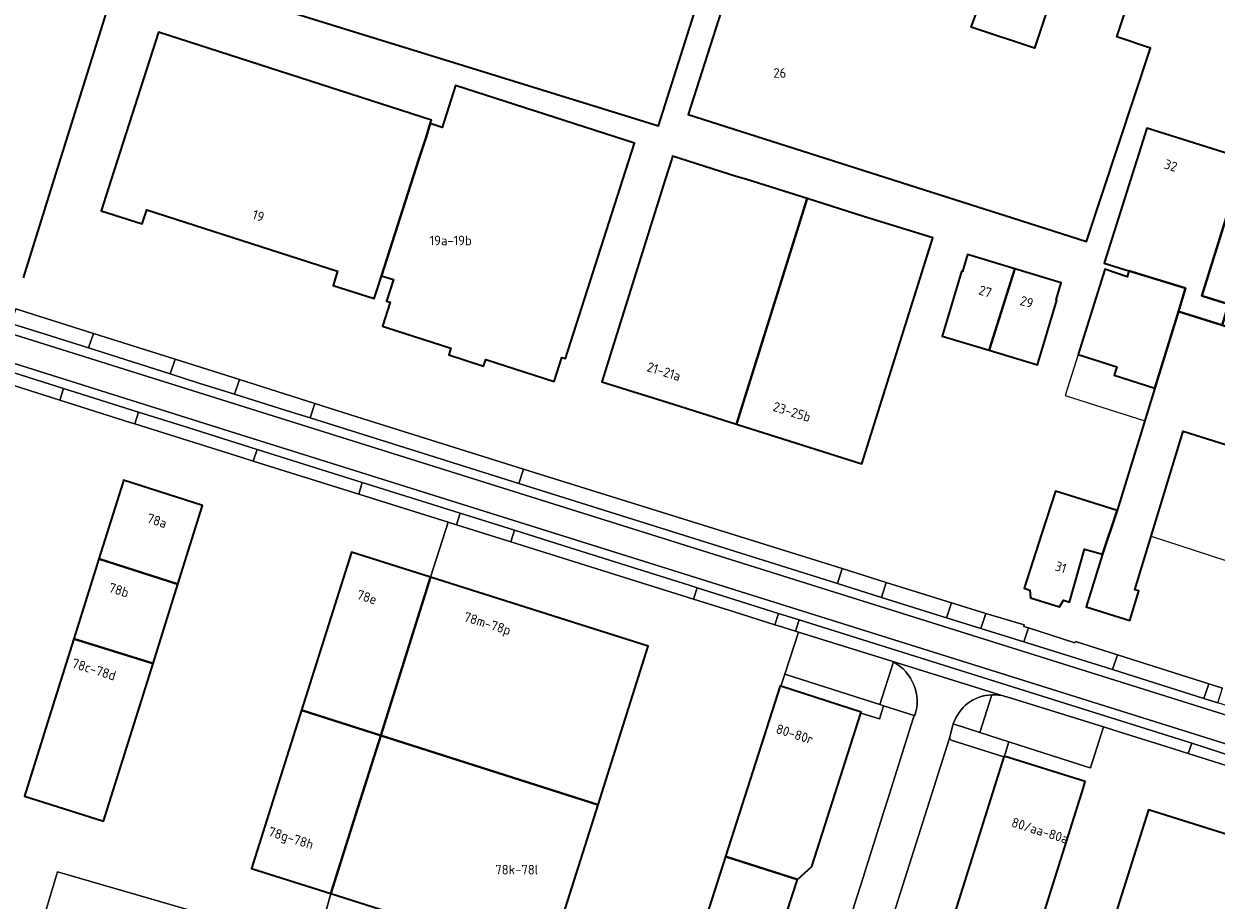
# Model space of a CAD drawing. Header units: metres. Extents: x 149984 to 156489, y 469398 to 478068.
# Tile 761 of 854: x 154632 to 154799, y 473399 to 473522. Entities that reach past the tile are written whole.
import ezdxf
from ezdxf.enums import TextEntityAlignment as Align

# ---------------------------------------------------------------- set-up
doc = ezdxf.new("R2010")
doc.units = ezdxf.units.M
doc.header["$LTSCALE"] = 0.75
for name, color, linetype, lineweight in [('B-WE-OG-BEBOUWING-GV', 6, 'Continuous', 35), ('B-WE-OG-BEBOUWING-T18', 1, 'Continuous', 18), ('B-WE-OG-BEBOUWING_LUIFEL-GV', 6, 'Continuous', 18), ('B-WE-OG-TERREIN_BEGROEID-GV', 252, 'Continuous', 18), ('B-WE-OG-TERREIN_ERF-GV', 252, 'Continuous', 18), ('B-WE-VH-GESLOTENVERHARDING_ASFALT-GV', 252, 'Continuous', 18), ('B-WE-VH-OPENVERHARDING_BETONSTRAATSTEEN-GV', 252, 'Continuous', 18), ('B-WE-VH-OPENVERHARDING_TEGEL-GV', 252, 'Continuous', 18)]:
    doc.layers.add(name, color=color, linetype=linetype, lineweight=lineweight)
doc.styles.add('NLCS-ISO-M750-T18', font='NLCS-ISO.ttf', dxfattribs={"height": 1.35})

msp = doc.modelspace()

# ---------------------------------------------------------------- linework, layer by layer
at = {"layer": 'B-WE-OG-BEBOUWING-GV', "flags": 128}
for points in [[(154662.827, 473525.572), (154696.674, 473515.071), (154720.93, 473507.546), (154729.093, 473533.282), (154722.818, 473535.229), (154726.447, 473546.668), (154722.941, 473547.755), (154721.617, 473543.58), (154707.195, 473548.055), (154702.267, 473549.584), (154705.359, 473559.333), (154685.811, 473565.372), (154684.987, 473562.781), (154674.094, 473566.154), (154674.05, 473566.168), (154661.756, 473569.975), (154658.404, 473559.288), (154670.698, 473555.481), (154668.694, 473549.088), (154656.399, 473552.895), (154649.161, 473529.812)], [(154681.577, 473485.27), (154681.965, 473486.48), (154687.234, 473502.897), (154688.226, 473505.99), (154688.834, 473507.884), (154688.99, 473508.37), (154650.579, 473520.736), (154643.944, 473500), (154642.545, 473495.629), (154648.303, 473493.775), (154648.947, 473495.774), (154675.79, 473487.133), (154675.147, 473485.134), (154680.935, 473483.271)], [(154681.965, 473486.48), (154683.631, 473485.945), (154682.665, 473482.936), (154683.189, 473482.768), (154682.104, 473479.388), (154682.685, 473479.202), (154691.721, 473476.301), (154691.419, 473475.359), (154696.322, 473473.785), (154696.625, 473474.728), (154706.242, 473471.641), (154707.327, 473475.021), (154707.85, 473474.853), (154715.921, 473500), (154717.568, 473505.132), (154692.383, 473513.215), (154690.501, 473507.35), (154688.834, 473507.884), (154688.226, 473505.99), (154687.234, 473502.897)], [(154801.131, 473482.473), (154797.371, 473483.649), (154803.39, 473502.9), (154803.057, 473503.005), (154789.612, 473507.255), (154783.646, 473488.26), (154787.082, 473487.182), (154795.086, 473484.729), (154794.088, 473481.481), (154800.223, 473479.542)], [(154741.858, 473497.329), (154733.349, 473500), (154731.861, 473500.467), (154722.9, 473503.28), (154722.786, 473502.916), (154721.87, 473500), (154719.153, 473491.355), (154712.945, 473471.598), (154723.026, 473468.422), (154731.897, 473465.627)], [(154814.641, 473499.343), (154803.39, 473502.9), (154797.371, 473483.649), (154801.131, 473482.473), (154800.223, 473479.542), (154807.719, 473477.173)], [(154731.897, 473465.627), (154732.039, 473465.582), (154749.541, 473460.067), (154759.545, 473491.819), (154749.63, 473494.89), (154741.858, 473497.329)], [(154767.437, 473476.028), (154771.052, 473487.469), (154764.407, 473489.47), (154763.685, 473487.068), (154763.57, 473487.102), (154760.835, 473478.015)], [(154771.052, 473487.469), (154767.437, 473476.028), (154774.25, 473473.977), (154776.985, 473483.064), (154776.871, 473483.099), (154777.594, 473485.5)], [(154783.716, 473487.347), (154779.946, 473475.428), (154785.428, 473473.696), (154785.052, 473472.505), (154790.772, 473470.695), (154794.088, 473481.481), (154795.086, 473484.729), (154787.082, 473487.182), (154786.848, 473486.334), (154783.731, 473487.394)], [(154790.772, 473470.695), (154785.464, 473453.494), (154783.377, 473447.328), (154781.104, 473439.928), (154787.25, 473438.04), (154788.514, 473442.182), (154787.931, 473442.36), (154794.742, 473464.652), (154810.818, 473459.571), (154815.658, 473474.591), (154807.719, 473477.173), (154800.223, 473479.542), (154794.088, 473481.481)], [(154642.217, 473446.702), (154653.326, 473443.119), (154656.8, 473454.2), (154645.69, 473457.76), (154645.618, 473457.531)], [(154783.377, 473447.328), (154785.464, 473453.494), (154780.37, 473455.094), (154776.782, 473456.221), (154774.828, 473450.169), (154772.37, 473442.556), (154773.192, 473442.305), (154773.242, 473441.202), (154777.326, 473439.954), (154777.918, 473440.861), (154778.74, 473440.61), (154780.844, 473448.036)], [(154653.326, 473443.119), (154642.217, 473446.702), (154638.686, 473435.458), (154649.829, 473431.965)], [(154688.87, 473444.12), (154677.73, 473447.65), (154670.722, 473425.438), (154681.858, 473421.875)], [(154681.858, 473421.875), (154712.434, 473412.092), (154719.492, 473434.417), (154688.87, 473444.12)], [(154638.686, 473435.458), (154635.228, 473424.449), (154631.73, 473413.31), (154642.88, 473409.8), (154646.377, 473420.954), (154649.829, 473431.965)], [(154749.415, 473425.012), (154749.462, 473425.159), (154738.159, 473428.789), (154738.062, 473428.82), (154730.352, 473404.846), (154740.482, 473401.617), (154742.497, 473403.432)], [(154667.211, 473414.309), (154663.7, 473403.18), (154674.851, 473399.643), (154678.365, 473410.792), (154681.858, 473421.875), (154670.722, 473425.438)], [(154712.434, 473412.092), (154681.858, 473421.875), (154678.365, 473410.792), (154674.851, 473399.643), (154705.432, 473389.943)], [(154769.516, 473418.883), (154761.071, 473392.075), (154772.49, 473388.478), (154780.696, 473414.562), (154780.95, 473415.37), (154769.57, 473418.951), (154769.54, 473418.96)], [(154775.593, 473389.534), (154770.686, 473373.99), (154806.456, 473362.736), (154819.19, 473403.22), (154813.02, 473405.16), (154812.7, 473404.23), (154789.84, 473411.41), (154782.268, 473387.427)], [(154740.482, 473401.617), (154730.352, 473404.846), (154725.696, 473390.369), (154723.922, 473384.854), (154735.409, 473381.131), (154737.137, 473386.689), (154740.292, 473396.582), (154738.988, 473397.003)]]:
    msp.add_lwpolyline(points, close=True, dxfattribs=at)
for points in [[(154631.608, 473486.209), (154635.928, 473500), (154649.159, 473542.235), (154648.681, 473542.384), (154648.442, 473541.621), (154637.277, 473545.118), (154637.516, 473545.882), (154637.049, 473546.028), (154637.04, 473546), (154630.967, 473526.944)], [(154732.472, 473532.184), (154725.114, 473509.15), (154766.895, 473495.853), (154769.712, 473494.955), (154781.143, 473491.31), (154790.157, 473518.502), (154785.411, 473520.074), (154788.146, 473528.333)], [(154778.169, 473531.637), (154773.814, 473518.49), (154764.929, 473521.433), (154765.953, 473524.264)]]:
    msp.add_lwpolyline(points, dxfattribs=at)
at = {"layer": 'B-WE-OG-BEBOUWING_LUIFEL-GV', "flags": 128}
for points in [[(154789.356, 473466.106), (154790.772, 473470.695), (154785.052, 473472.505), (154785.428, 473473.696), (154779.946, 473475.428), (154778.122, 473469.655)], [(154790.223, 473449.861), (154806.947, 473444.462), (154811.505, 473458.58), (154811.727, 473459.284), (154810.818, 473459.571), (154794.742, 473464.652)]]:
    msp.add_lwpolyline(points, close=True, dxfattribs=at)
at = {"layer": 'B-WE-OG-TERREIN_BEGROEID-GV', "flags": 128}
msp.add_lwpolyline([(154672.755, 473392.158), (154636.377, 473402.708), (154633.575, 473393.332)], dxfattribs=at)
at = {"layer": 'B-WE-OG-TERREIN_ERF-GV', "flags": 128}
for points in [[(154696.674, 473515.071), (154662.827, 473525.572), (154649.161, 473529.812), (154656.399, 473552.895), (154668.694, 473549.088), (154670.698, 473555.481), (154658.404, 473559.288), (154661.756, 473569.975), (154674.05, 473566.168), (154674.094, 473566.154), (154684.987, 473562.781), (154685.811, 473565.372), (154705.359, 473559.333), (154702.267, 473549.584), (154707.195, 473548.055), (154708.519, 473552.23), (154722.941, 473547.755), (154726.447, 473546.668), (154722.818, 473535.229), (154729.093, 473533.282), (154720.93, 473507.546)], [(154683.631, 473485.945), (154681.965, 473486.48), (154681.577, 473485.27), (154680.935, 473483.271), (154675.147, 473485.134), (154675.79, 473487.133), (154648.947, 473495.774), (154648.303, 473493.775), (154642.545, 473495.629), (154643.944, 473500), (154650.579, 473520.736), (154688.99, 473508.37), (154688.834, 473507.884), (154690.501, 473507.35), (154692.383, 473513.215), (154717.568, 473505.132), (154715.921, 473500), (154707.85, 473474.853), (154707.327, 473475.021), (154706.242, 473471.641), (154696.625, 473474.728), (154696.322, 473473.785), (154691.419, 473475.359), (154691.721, 473476.301), (154682.685, 473479.202), (154682.104, 473479.388), (154683.189, 473482.768), (154682.665, 473482.936)], [(154733.349, 473500), (154741.858, 473497.329), (154749.63, 473494.89), (154759.545, 473491.819), (154749.541, 473460.067), (154732.039, 473465.582), (154731.897, 473465.627), (154723.026, 473468.422), (154712.945, 473471.598), (154719.153, 473491.355), (154721.87, 473500), (154722.786, 473502.916), (154722.9, 473503.28), (154731.861, 473500.467)], [(154767.437, 473476.028), (154760.835, 473478.015), (154763.57, 473487.102), (154763.685, 473487.068), (154764.407, 473489.47), (154771.052, 473487.469), (154777.594, 473485.5), (154776.871, 473483.099), (154776.985, 473483.064), (154774.25, 473473.977)], [(154642.88, 473409.8), (154631.73, 473413.31), (154635.228, 473424.449), (154638.686, 473435.458), (154642.217, 473446.702), (154645.618, 473457.531), (154645.69, 473457.76), (154656.8, 473454.2), (154653.326, 473443.119), (154649.829, 473431.965), (154646.377, 473420.954)], [(154770.686, 473373.99), (154775.593, 473389.534), (154782.268, 473387.427), (154789.84, 473411.41), (154812.7, 473404.23), (154813.02, 473405.16), (154819.19, 473403.22), (154806.456, 473362.736)]]:
    msp.add_lwpolyline(points, close=True, dxfattribs=at)
for points in [[(154630.967, 473526.944), (154637.04, 473546), (154637.049, 473546.028), (154637.516, 473545.882), (154637.277, 473545.118), (154648.442, 473541.621), (154648.681, 473542.384), (154649.159, 473542.235), (154635.928, 473500), (154631.608, 473486.209)], [(154788.146, 473528.333), (154785.411, 473520.074), (154790.157, 473518.502), (154781.143, 473491.31), (154769.712, 473494.955), (154766.895, 473495.853), (154725.114, 473509.15), (154732.472, 473532.184)], [(154765.953, 473524.264), (154764.929, 473521.433), (154773.814, 473518.49), (154778.169, 473531.637)], [(154810.818, 473459.571), (154794.742, 473464.652), (154787.931, 473442.36), (154788.514, 473442.182), (154787.25, 473438.04), (154781.104, 473439.928), (154783.377, 473447.328), (154780.844, 473448.036), (154778.74, 473440.61), (154777.918, 473440.861), (154777.326, 473439.954), (154773.242, 473441.202), (154773.192, 473442.305), (154772.37, 473442.556), (154774.828, 473450.169), (154776.782, 473456.221), (154780.37, 473455.094), (154785.464, 473453.494), (154790.772, 473470.695), (154785.052, 473472.505), (154785.428, 473473.696), (154779.946, 473475.428), (154783.716, 473487.347), (154783.731, 473487.394), (154786.848, 473486.334), (154787.082, 473487.182), (154783.646, 473488.26), (154789.612, 473507.255), (154803.057, 473503.005)], [(154630.53, 473481.823), (154632.999, 473481.047), (154641.444, 473478.394), (154652.917, 473474.78), (154661.978, 473471.925), (154672.59, 473468.529), (154678.516, 473466.669), (154701.931, 473459.32), (154746.769, 473445.316), (154752.962, 473443.385), (154762.145, 473440.523), (154766.991, 473438.987), (154772.392, 473437.394), (154772.329, 473437.198), (154772.995, 473436.985), (154779.519, 473434.871), (154779.577, 473435.056), (154785.496, 473433.198), (154798.35, 473429.119), (154800.285, 473428.491)], [(154633.575, 473393.332), (154636.377, 473402.708), (154672.755, 473392.158), (154674.851, 473399.643), (154663.7, 473403.18), (154667.211, 473414.309), (154670.722, 473425.438), (154677.73, 473447.65), (154688.87, 473444.12), (154691.321, 473451.853), (154678.762, 473455.779), (154663.922, 473460.433), (154662.163, 473460.985), (154647.262, 473465.662), (154646.744, 473465.826), (154636.699, 473469.01), (154625.782, 473472.478)], [(154725.696, 473390.369), (154730.352, 473404.846), (154738.062, 473428.82), (154738.159, 473428.789), (154738.709, 473430.499), (154740.636, 473436.382), (154740.183, 473436.523), (154738.417, 473437.079), (154737.313, 473437.426), (154731.562, 473439.228), (154725.864, 473441.014), (154700.141, 473449.086), (154692.492, 473451.486), (154691.321, 473451.853), (154688.87, 473444.12), (154719.492, 473434.417), (154712.434, 473412.092), (154705.432, 473389.943), (154674.851, 473399.643), (154672.755, 473392.158)], [(154747.444, 473394.669), (154748.855, 473399.149), (154749.44, 473401.007), (154752.689, 473411.324), (154753.186, 473412.903), (154756.439, 473423.235), (154756.878, 473424.671), (154752.589, 473426.033), (154752.025, 473424.175), (154752.001, 473424.181), (154749.415, 473425.012), (154742.497, 473403.432), (154740.482, 473401.617), (154738.988, 473397.003)], [(154761.87, 473421.498), (154746.153, 473372.055), (154740.778, 473373.668), (154736.529, 473374.943), (154738.163, 473380.067), (154742.01, 473378.917)], [(154806.557, 473415.489), (154806.269, 473415.603), (154802.559, 473417.076), (154795.462, 473419.34), (154792.488, 473420.264), (154785.895, 473422.314), (154783.51, 473423.055), (154781.699, 473417.296), (154781.198, 473417.457), (154770.218, 473420.975), (154769.727, 473419.443), (154769.57, 473418.951), (154780.95, 473415.37), (154780.696, 473414.562), (154772.49, 473388.478), (154768.826, 473376.831)], [(154768.826, 473376.831), (154757.4, 473380.42), (154761.071, 473392.075), (154769.516, 473418.883), (154762.098, 473421.217)]]:
    msp.add_lwpolyline(points, dxfattribs=at)
at = {"layer": 'B-WE-OG-TERREIN_ERF-GV'}
msp.add_lwpolyline([(154762.098, 473421.217, -0.3159528), (154761.87, 473421.498)], format="xyb", dxfattribs=at)
at = {"layer": 'B-WE-VH-GESLOTENVERHARDING_ASFALT-GV', "flags": 128}
for points in [[(154525.76, 473510.994), (154524.64, 473507.437), (154661.432, 473464.374), (154805.952, 473419.042), (154810.344, 473417.149), (154814.126, 473415.055), (154817.542, 473412.722)], [(154818.122, 473417.006), (154817.456, 473417.436), (154817.532, 473417.671), (154822.483, 473416.359), (154823.406, 473419.273), (154822.043, 473419.359), (154820.888, 473419.214), (154819.228, 473419.431), (154818.217, 473419.503), (154816.34, 473419.864), (154797.205, 473425.823), (154525.76, 473510.994)], [(154525.76, 473510.994), (154797.205, 473425.823), (154816.34, 473419.864)], [(154805.952, 473419.042), (154661.432, 473464.374), (154524.64, 473507.437), (154524.259, 473506.226), (154530.576, 473504.251), (154538.306, 473501.848), (154538.495, 473501.755), (154544.049, 473500), (154547.157, 473499.018), (154556.789, 473495.991), (154558.002, 473495.613), (154566.67, 473492.889), (154579.114, 473488.966), (154579.421, 473488.872), (154592.094, 473484.873), (154598.715, 473482.807), (154598.968, 473482.718), (154614.672, 473477.763), (154614.893, 473477.683), (154626.261, 473474.094), (154633.239, 473471.909), (154637.215, 473470.632), (154647.759, 473467.304)], [(154772.338, 473435.014), (154766.273, 473436.92), (154761.464, 473438.424), (154752.287, 473441.273), (154746.099, 473443.213), (154701.297, 473457.307), (154694.423, 473459.446), (154671.909, 473466.494), (154668.559, 473467.543), (154661.3, 473469.827), (154656.266, 473471.411), (154652.225, 473472.696), (154645.889, 473474.712), (154640.753, 473476.344), (154634.795, 473478.237), (154629.842, 473479.797)], [(154647.759, 473467.304), (154654.715, 473465.148), (154664.456, 473462.08), (154679.225, 473457.43), (154693.023, 473453.111), (154700.68, 473450.704), (154707.599, 473448.54), (154725.237, 473442.99), (154726.35, 473442.613), (154737.832, 473439.021), (154740.708, 473438.125), (154795.937, 473420.803), (154806.813, 473417.284), (154807.301, 473417.089), (154808.466, 473416.723)], [(154814.767, 473421.635), (154809.037, 473423.457), (154808.551, 473423.538), (154806.925, 473424.033), (154806.23, 473424.369), (154799.596, 473426.462), (154797.658, 473427.066), (154784.788, 473431.133), (154772.338, 473435.014)]]:
    msp.add_lwpolyline(points, dxfattribs=at)
at = {"layer": 'B-WE-VH-OPENVERHARDING_BETONSTRAATSTEEN-GV', "flags": 128}
for points in [[(154630.53, 473481.823), (154629.842, 473479.797), (154634.795, 473478.237), (154640.753, 473476.344), (154641.444, 473478.394), (154632.999, 473481.047)], [(154641.444, 473478.394), (154640.753, 473476.344), (154645.889, 473474.712), (154652.225, 473472.696), (154652.917, 473474.78)], [(154625.782, 473472.478), (154636.699, 473469.01), (154637.215, 473470.632), (154633.239, 473471.909), (154626.261, 473474.094)], [(154661.3, 473469.827), (154661.978, 473471.925), (154652.917, 473474.78), (154652.225, 473472.696), (154656.266, 473471.411)], [(154661.978, 473471.925), (154661.3, 473469.827), (154668.559, 473467.543), (154671.909, 473466.494), (154672.59, 473468.529)], [(154637.215, 473470.632), (154636.699, 473469.01), (154646.744, 473465.826), (154647.262, 473465.662), (154647.759, 473467.304)], [(154701.297, 473457.307), (154701.931, 473459.32), (154678.516, 473466.669), (154672.59, 473468.529), (154671.909, 473466.494), (154694.423, 473459.446)], [(154654.715, 473465.148), (154647.759, 473467.304), (154647.262, 473465.662), (154662.163, 473460.985), (154663.922, 473460.433), (154664.456, 473462.08)], [(154678.762, 473455.779), (154679.225, 473457.43), (154664.456, 473462.08), (154663.922, 473460.433)], [(154701.931, 473459.32), (154701.297, 473457.307), (154746.099, 473443.213), (154746.769, 473445.316)], [(154692.492, 473451.486), (154693.023, 473453.111), (154679.225, 473457.43), (154678.762, 473455.779), (154691.321, 473451.853)], [(154700.141, 473449.086), (154700.68, 473450.704), (154693.023, 473453.111), (154692.492, 473451.486)], [(154700.68, 473450.704), (154700.141, 473449.086), (154725.864, 473441.014), (154726.35, 473442.613), (154725.237, 473442.99), (154707.599, 473448.54)], [(154746.769, 473445.316), (154746.099, 473443.213), (154752.287, 473441.273), (154752.962, 473443.385)], [(154761.464, 473438.424), (154762.145, 473440.523), (154752.962, 473443.385), (154752.287, 473441.273)], [(154737.313, 473437.426), (154737.832, 473439.021), (154726.35, 473442.613), (154725.864, 473441.014), (154731.562, 473439.228)], [(154762.145, 473440.523), (154761.464, 473438.424), (154766.273, 473436.92), (154766.991, 473438.987)], [(154738.417, 473437.079), (154740.183, 473436.523), (154740.708, 473438.125), (154737.832, 473439.021), (154737.313, 473437.426)], [(154772.338, 473435.014), (154772.995, 473436.985), (154772.329, 473437.198), (154772.392, 473437.394), (154766.991, 473438.987), (154766.273, 473436.92)], [(154740.708, 473438.125), (154740.183, 473436.523), (154740.636, 473436.382), (154753.767, 473432.301), (154769.678, 473427.355), (154769.918, 473427.28), (154783.51, 473423.055), (154785.895, 473422.314), (154792.488, 473420.264), (154795.462, 473419.34), (154795.937, 473420.803)], [(154772.995, 473436.985), (154772.338, 473435.014), (154784.788, 473431.133), (154785.496, 473433.198), (154779.577, 473435.056), (154779.519, 473434.871)], [(154785.496, 473433.198), (154784.788, 473431.133), (154797.658, 473427.066), (154798.35, 473429.119)], [(154799.596, 473426.462), (154800.285, 473428.491), (154798.35, 473429.119), (154797.658, 473427.066)], [(154795.462, 473419.34), (154802.559, 473417.076), (154806.269, 473415.603), (154806.813, 473417.284), (154795.937, 473420.803)]]:
    msp.add_lwpolyline(points, close=True, dxfattribs=at)
for points in [[(154753.767, 473432.301), (154740.636, 473436.382), (154738.709, 473430.499), (154752.044, 473426.208), (154753.97, 473432.196)], [(154753.97, 473432.196), (154752.044, 473426.208), (154752.589, 473426.033), (154756.878, 473424.671)], [(154769.678, 473427.355), (154753.767, 473432.301)], [(154762.397, 473423.482), (154766.135, 473422.284), (154767.833, 473427.582)], [(154767.833, 473427.582), (154766.135, 473422.284), (154770.218, 473420.975), (154781.198, 473417.457), (154781.699, 473417.296), (154783.51, 473423.055)], [(154783.51, 473423.055), (154769.918, 473427.28), (154769.678, 473427.355)], [(154749.44, 473401.007), (154748.855, 473399.149), (154747.444, 473394.669), (154745.666, 473389.023), (154745.101, 473387.226), (154742.554, 473379.147), (154742.206, 473378.123), (154740.778, 473373.668), (154746.153, 473372.055), (154761.87, 473421.498), (154762.397, 473423.482)], [(154757, 473424.653), (154756.878, 473424.671), (154756.439, 473423.235), (154753.186, 473412.903), (154752.689, 473411.324), (154749.44, 473401.007)], [(154756.878, 473424.671), (154757, 473424.653)]]:
    msp.add_lwpolyline(points, dxfattribs=at)
at = {"layer": 'B-WE-VH-OPENVERHARDING_BETONSTRAATSTEEN-GV'}
for points in [[(154753.97, 473432.196, 0.0136693), (154753.767, 473432.301)], [(154753.767, 473432.301, -0.0136693), (154753.97, 473432.196)], [(154757, 473424.653, 0.3621701), (154753.97, 473432.196)], [(154753.97, 473432.196, -0.3621701), (154757, 473424.653)], [(154767.833, 473427.582, 0.3160616), (154762.397, 473423.482)], [(154762.397, 473423.482, -0.3160616), (154767.833, 473427.582)], [(154769.678, 473427.355, 0.0797348), (154767.833, 473427.582)], [(154767.833, 473427.582, -0.0797348), (154769.678, 473427.355)]]:
    msp.add_lwpolyline(points, format="xyb", dxfattribs=at)
at = {"layer": 'B-WE-VH-OPENVERHARDING_TEGEL-GV', "flags": 128}
msp.add_lwpolyline([(154738.159, 473428.789), (154749.462, 473425.159), (154749.415, 473425.012), (154752.001, 473424.181), (154752.025, 473424.175), (154752.589, 473426.033), (154752.044, 473426.208), (154738.709, 473430.499)], close=True, dxfattribs=at)
for points in [[(154766.135, 473422.284), (154762.397, 473423.482), (154761.87, 473421.498)], [(154762.098, 473421.217), (154769.516, 473418.883), (154769.54, 473418.96), (154769.57, 473418.951), (154769.727, 473419.443), (154770.218, 473420.975), (154766.135, 473422.284)]]:
    msp.add_lwpolyline(points, dxfattribs=at)
at = {"layer": 'B-WE-VH-OPENVERHARDING_TEGEL-GV'}
msp.add_lwpolyline([(154761.87, 473421.498, 0.3159528), (154762.098, 473421.217)], format="xyb", dxfattribs=at)

# ---------------------------------------------------------------- texts
at = {"layer": 'B-WE-OG-BEBOUWING-T18', "style": 'NLCS-ISO-M750-T18'}
for s, p in [('26', (154738, 473515)), ('19a-19b', (154691.692, 473491.45)), ('78k-78l', (154701, 473403))]:
    msp.add_text(s, height=1.35, dxfattribs=at).set_placement(p, align=Align.MIDDLE)
for s, rotation, p in [('32', 342.5, (154792.997, 473501.99)), ('19', 342.2, (154664.652, 473494.92)), ('27', 343.3, (154766.9, 473484.286)), ('29', 343.3, (154772.731, 473482.81)), ('21-21a', 342.6, (154721.696, 473473.035)), ('23-25b', 342.5, (154739.702, 473467.361)), ('78a', 342.3, (154650.378, 473452.058)), ('31', 342.2, (154777.526, 473445.507)), ('78b', 342.6, (154645.029, 473442.305)), ('78e', 342.5, (154679.925, 473441.314)), ('78m-78p', 342.5, (154696.813, 473437.407)), ('78c-78d', 342.6, (154641.525, 473431.149)), ('80-80r', 342.2, (154740.09, 473422.061)), ('80/aa-80a', 342.6, (154774.595, 473408.498)), ('78g-78h', 342.5, (154669.181, 473407.258))]:
    msp.add_text(s, height=1.35, rotation=rotation, dxfattribs=at).set_placement(p, align=Align.MIDDLE)

doc.saveas('drawing.dxf')
